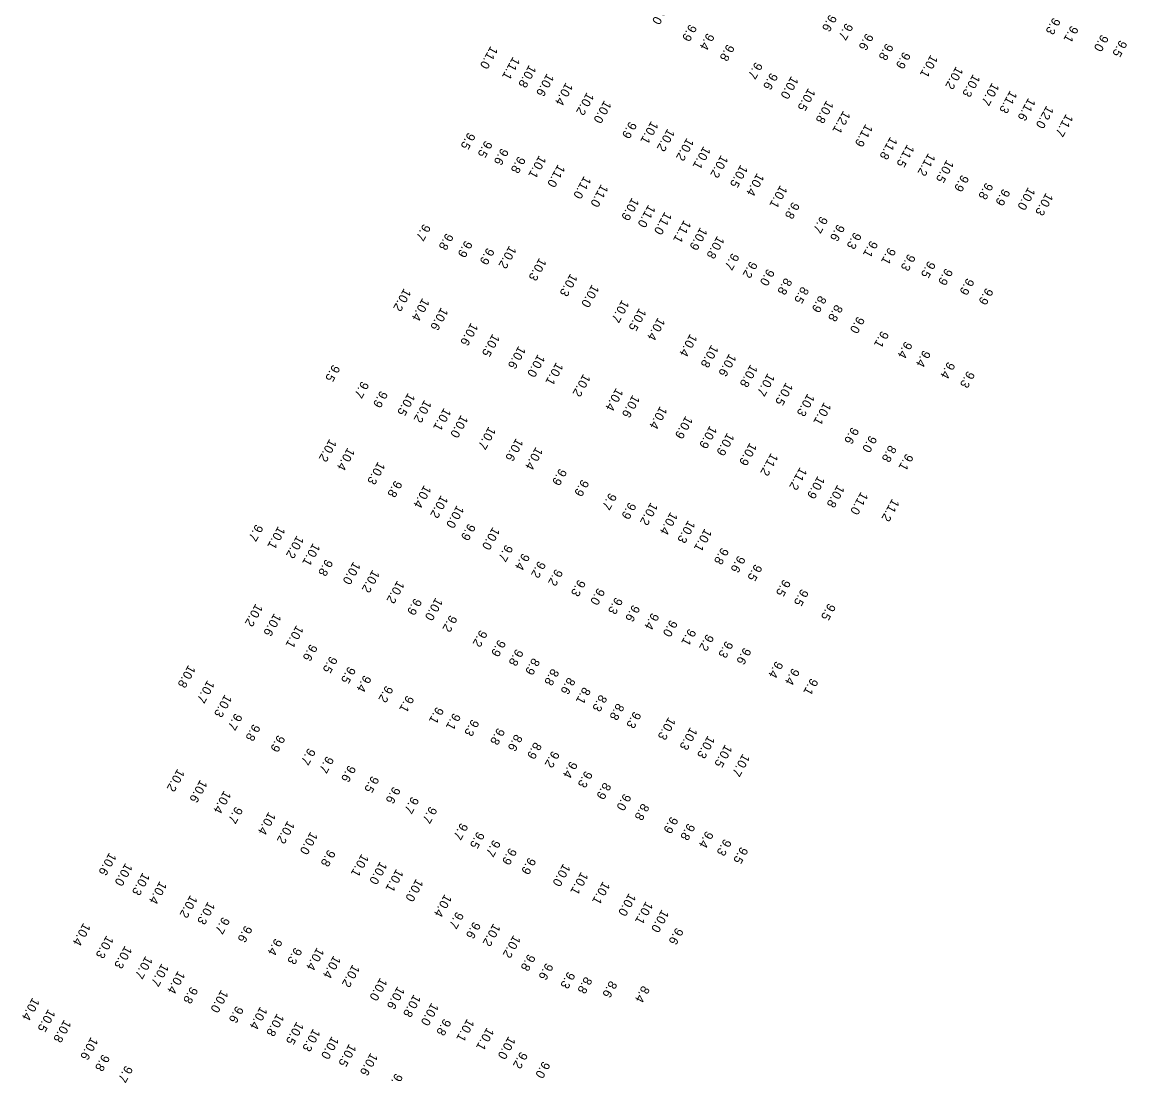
# Model space of a CAD drawing. Extents: x 1023796 to 1112670, y 656573 to 837340.
# Drawn here: x 1052936 to 1053557, y 751779 to 752371 of the extents above; entities that cross this region are included whole.
import ezdxf

# ---------------------------------------------------------------- set-up
doc = ezdxf.new("R2010")
doc.units = 0
doc.layers.add('V-TOPO-SOUN', color=7, linetype='Continuous')

msp = doc.modelspace()

# ---------------------------------------------------------------- texts
at = {"layer": 'V-TOPO-SOUN'}
for s, p in [('10.0 ', (1053296.56, 752383.05)), ('9.6', (1053390.26, 752375.83)), ('9.3', (1053515.96, 752374.12)), ('9.9', (1053311.59, 752370.32)), ('9.7', (1053399.42, 752371.03)), ('9.1', (1053526.04, 752369.62)), ('9.4', (1053321.49, 752365.42)), ('9.6', (1053410.85, 752365.33)), ('9.0', (1053543.02, 752364.58)), ('9.5', (1053553.44, 752361.49)), ('11.0 ', (1053199.83, 752358.09)), ('9.8', (1053332.76, 752359.19)), ('9.8', (1053422.06, 752359.65)), ('9.9', (1053431.74, 752354.87)), ('11.1 ', (1053212.31, 752352.03)), ('9.7', (1053348.58, 752349.15)), ('10.1 ', (1053447.13, 752353.21)), ('10.8 ', (1053221.41, 752347.5)), ('10.6 ', (1053231.42, 752342.64)), ('9.6', (1053357.15, 752343.12)), ('10.2 ', (1053461.36, 752346.62)), ('10.3 ', (1053470.94, 752342.27)), ('10.4 ', (1053242.06, 752337.56)), ('10.0 ', (1053368.77, 752341.2)), ('10.7 ', (1053481.61, 752337.5)), ('10.2 ', (1053253.88, 752332.05)), ('10.5 ', (1053378.32, 752334.45)), ('11.3 ', (1053491.73, 752333.09)), ('10.0 ', (1053263.66, 752327.52)), ('10.8 ', (1053388.53, 752327.5)), ('11.6 ', (1053502.03, 752328.94)), ('12.0 ', (1053512.22, 752324.61)), ('12.1 ', (1053397.97, 752321.72)), ('11.7 ', (1053523.19, 752319.96)), ('9.9', (1053277.84, 752315.72)), ('10.1 ', (1053290.05, 752315.95)), ('10.2 ', (1053299.24, 752311.69)), ('11.9 ', (1053410.53, 752314.28)), ('9.5', (1053187.16, 752309.59)), ('9.5', (1053196.71, 752305)), ('10.2 ', (1053310.04, 752306.44)), ('11.8 ', (1053424.42, 752307.11)), ('9.6', (1053205.83, 752300.78)), ('10.1 ', (1053319.44, 752301.8)), ('11.5 ', (1053433.92, 752302.8)), ('9.8', (1053215.36, 752296.21)), ('10.1 ', (1053227.04, 752296.64)), ('10.2 ', (1053329.3, 752296.85)), ('11.2 ', (1053445.76, 752297.89)), ('10.5 ', (1053456.1, 752294.16)), ('11.0 ', (1053237.65, 752291.6)), ('10.5 ', (1053340.29, 752291.38)), ('10.4 ', (1053349.53, 752286.68)), ('11.0 ', (1053252.29, 752285.09)), ('11.0 ', (1053261.92, 752280.45)), ('10.1 ', (1053362.55, 752279.89)), ('9.9', (1053464.52, 752285.84)), ('9.8', (1053478.13, 752281.45)), ('9.9', (1053487.69, 752277.98)), ('10.0 ', (1053501.89, 752278.77)), ('10.3 ', (1053511.9, 752275.64)), ('10.9 ', (1053279.24, 752272.91)), ('11.0 ', (1053288.47, 752268.97)), ('9.8', (1053369.38, 752270.54)), ('11.0 ', (1053297.65, 752264.95)), ('9.7', (1053385.22, 752262.58)), ('9.7', (1053162.01, 752258.21)), ('11.1 ', (1053308.47, 752260.35)), ('10.9 ', (1053317.62, 752256.23)), ('9.6', (1053394.75, 752258.07)), ('9.8', (1053174.82, 752253.05)), ('9.9', (1053185.49, 752248.89)), ('10.8 ', (1053327.17, 752251.43)), ('9.3', (1053404.15, 752253.58)), ('9.1', (1053413.34, 752248.91)), ('9.9', (1053197.85, 752244.83)), ('10.2 ', (1053210.28, 752245.93)), ('9.1', (1053423.49, 752244.93)), ('10.3 ', (1053227.18, 752239.07)), ('9.7', (1053335.46, 752241.86)), ('9.2', (1053345.68, 752237.31)), ('9.3', (1053434.51, 752241.35)), ('9.5', (1053445.79, 752237.39)), ('10.3 ', (1053244.64, 752230.28)), ('9.0', (1053355.33, 752233.01)), ('9.9', (1053455.45, 752233.29)), ('10.0 ', (1053256.78, 752224.14)), ('8.8', (1053365.22, 752227.92)), ('9.9', (1053467.53, 752227.81)), ('10.2 ', (1053151.09, 752221.94)), ('8.5', (1053374.61, 752223.04)), ('8.9', (1053384.48, 752218)), ('9.9', (1053478.24, 752222.31)), ('10.4 ', (1053161.47, 752216.48)), ('10.7 ', (1053273.66, 752215.59)), ('8.8', (1053393.66, 752212.95)), ('10.6 ', (1053171.95, 752211.23)), ('10.5 ', (1053283.3, 752210.83)), ('10.4 ', (1053293.84, 752205.59)), ('9.0', (1053405.96, 752206.26)), ('10.6 ', (1053188.76, 752202.65)), ('10.5 ', (1053200.9, 752196.43)), ('10.4 ', (1053311.92, 752196.45)), ('9.1', (1053419.49, 752198.18)), ('10.6 ', (1053215.51, 752189.62)), ('10.8 ', (1053323.86, 752190.28)), ('9.4', (1053432.73, 752192.26)), ('9.4', (1053443.01, 752187.32)), ('10.0 ', (1053226.37, 752184.94)), ('10.1 ', (1053236.63, 752180.41)), ('10.6 ', (1053333.89, 752185.33)), ('9.4', (1053456.76, 752180.8)), ('9.5', (1053111.07, 752179.16)), ('10.8 ', (1053345.84, 752179.24)), ('10.7 ', (1053355.5, 752174.25)), ('9.3', (1053467.8, 752175.62)), ('9.7', (1053127.33, 752169.87)), ('10.2 ', (1053251.91, 752173.95)), ('10.5 ', (1053365.72, 752169.09)), ('9.9', (1053137.9, 752164.52)), ('10.5 ', (1053153.36, 752163.24)), ('10.4 ', (1053270.32, 752166)), ('10.6 ', (1053279.63, 752162.16)), ('10.3 ', (1053377.91, 752162.88)), ('10.2 ', (1053162.59, 752159.34)), ('10.4 ', (1053295.05, 752155.78)), ('10.1 ', (1053387.23, 752158.02)), ('10.1 ', (1053173.57, 752154.81)), ('10.0 ', (1053183.15, 752150.86)), ('10.9 ', (1053309.4, 752150.33)), ('10.7 ', (1053198.7, 752144.32)), ('10.9 ', (1053323.02, 752144.84)), ('9.6', (1053402.74, 752144.1)), ('10.2 ', (1053109.25, 752137.36)), ('10.6 ', (1053214.11, 752137.79)), ('10.9 ', (1053332.75, 752140.81)), ('9.0', (1053412.85, 752139.38)), ('10.4 ', (1053119.44, 752132.53)), ('10.4 ', (1053225.19, 752132.87)), ('10.9 ', (1053345.45, 752135.26)), ('8.8', (1053423.86, 752133.95)), ('10.3 ', (1053136.5, 752124.6)), ('11.2 ', (1053357.4, 752129.49)), ('9.1', (1053433.3, 752129.23)), ('9.9', (1053238.54, 752120.87)), ('11.2 ', (1053373.64, 752121.49)), ('9.8', (1053146.02, 752114.14)), ('9.9', (1053251.02, 752114.71)), ('10.9 ', (1053383.64, 752116.61)), ('10.4 ', (1053162.42, 752111.44)), ('9.7', (1053266.58, 752107.13)), ('10.8 ', (1053394.7, 752111.61)), ('11.0 ', (1053407.92, 752107.69)), ('10.2 ', (1053171.9, 752105.74)), ('10.0 ', (1053180.84, 752100.1)), ('9.9', (1053277.56, 752101.86)), ('10.2 ', (1053289.78, 752101.72)), ('11.2 ', (1053425.51, 752103.83)), ('10.4 ', (1053300.91, 752096.37)), ('9.7', (1053067.91, 752089.52)), ('10.1 ', (1053080.39, 752088.35)), ('9.9', (1053187.31, 752089.93)), ('10.0 ', (1053200.99, 752087.91)), ('10.3 ', (1053310.81, 752091.68)), ('10.2 ', (1053090.87, 752083.11)), ('10.1 ', (1053320.12, 752087.05)), ('10.1 ', (1053100, 752078.91)), ('9.7', (1053208.27, 752078.07)), ('9.8', (1053329.55, 752076.43)), ('9.8', (1053107.11, 752069.92)), ('9.4', (1053217.7, 752073.25)), ('9.2', (1053226.72, 752068.85)), ('9.6', (1053338.91, 752071.88)), ('10.0 ', (1053122.69, 752068.47)), ('10.2 ', (1053133.42, 752063.86)), ('9.2', (1053236.31, 752064.4)), ('9.5', (1053348.34, 752067.14)), ('10.2 ', (1053147.35, 752057.81)), ('9.3', (1053249.14, 752058.48)), ('9.5', (1053364.34, 752058.56)), ('9.0', (1053259.96, 752053.71)), ('9.5', (1053374.39, 752053.15)), ('10.2 ', (1053067.73, 752044.84)), ('9.9', (1053157.06, 752048.02)), ('10.0 ', (1053168.88, 752048.22)), ('9.3', (1053269.97, 752048.5)), ('9.6', (1053279.66, 752044.29)), ('9.5', (1053389.64, 752045.1)), ('10.6 ', (1053078.15, 752039.47)), ('9.2', (1053176.95, 752038.52)), ('9.4', (1053290.41, 752039.8)), ('10.1 ', (1053090.65, 752032.76)), ('9.0', (1053300.77, 752035.83)), ('9.2', (1053193.89, 752030.12)), ('9.1', (1053311.2, 752030.86)), ('9.2', (1053321.21, 752027.84)), ('9.6', (1053098.42, 752022.22)), ('9.9', (1053204.25, 752024.7)), ('9.8', (1053214.14, 752019.46)), ('9.3', (1053332.01, 752023.96)), ('9.6', (1053342.18, 752020.27)), ('9.5', (1053109.65, 752015.45)), ('8.9', (1053223.42, 752014.41)), ('10.8 ', (1053029.94, 752010.43)), ('9.5', (1053119.89, 752009.6)), ('8.8', (1053234.19, 752008.47)), ('9.4', (1053360.11, 752012.67)), ('9.4', (1053369.39, 752008.72)), ('10.7 ', (1053040.66, 752001.86)), ('9.4', (1053128.68, 752004.79)), ('8.6', (1053243.35, 752003.5)), ('9.1', (1053379.81, 752003.08)), ('9.2', (1053140.96, 751998.92)), ('8.1', (1053251.95, 751998.04)), ('10.3 ', (1053050.42, 751993.85)), ('9.1', (1053152.68, 751993.4)), ('8.3', (1053261.21, 751993.83)), ('8.8', (1053270.84, 751988.99)), ('9.7', (1053056.19, 751983.35)), ('9.1', (1053169.37, 751986.97)), ('9.1', (1053178.91, 751983.47)), ('9.3', (1053280.32, 751984.4)), ('9.8', (1053066.3, 751977.29)), ('9.3', (1053189.25, 751980.01)), ('10.3 ', (1053299.77, 751981.13)), ('10.3 ', (1053312.02, 751975.48)), ('9.9', (1053080.23, 751971.12)), ('9.8', (1053203.74, 751975.12)), ('8.6', (1053213.66, 751971.6)), ('10.3 ', (1053321.86, 751970.73)), ('9.7', (1053097.34, 751963.82)), ('8.9', (1053224.45, 751967.15)), ('10.5 ', (1053331.58, 751965.75)), ('9.7', (1053107.61, 751959.3)), ('9.2', (1053234.44, 751962.28)), ('10.7 ', (1053341.48, 751960.58)), ('10.2 ', (1053023.81, 751952.1)), ('9.6', (1053120, 751954.22)), ('9.4', (1053244.58, 751956.45)), ('9.3', (1053253, 751951.05)), ('10.6 ', (1053036.57, 751945.97)), ('9.5', (1053133.02, 751948.21)), ('10.4 ', (1053049.95, 751939.86)), ('9.6', (1053145.04, 751942.15)), ('8.9', (1053263.49, 751944.51)), ('9.7', (1053155.45, 751936.55)), ('9.0', (1053274.74, 751938.23)), ('8.8', (1053284.91, 751932.73)), ('9.7', (1053056.44, 751930.97)), ('10.4 ', (1053075.02, 751927.88)), ('9.7', (1053165.64, 751931.03)), ('10.2 ', (1053085.67, 751922.84)), ('9.7', (1053183.03, 751921.81)), ('9.9', (1053301.14, 751925.37)), ('9.8', (1053310.63, 751921.5)), ('10.0 ', (1053098.6, 751916.78)), ('9.5', (1053192.33, 751916.88)), ('9.4', (1053320.94, 751917.21)), ('9.7', (1053201.31, 751912.3)), ('9.9', (1053210.41, 751907.71)), ('9.3', (1053331.08, 751912.79)), ('9.5', (1053340.4, 751908.35)), ('10.6 ', (1052985.48, 751905.05)), ('9.8', (1053108.53, 751906.75)), ('10.1 ', (1053127.3, 751904.32)), ('9.9', (1053221.23, 751902.36)), ('10.0 ', (1052994.54, 751899.14)), ('10.0 ', (1053137.66, 751900.01)), ('10.1 ', (1053146.8, 751895.85)), ('10.0 ', (1053240.62, 751898.88)), ('10.3 ', (1053004.28, 751893.83)), ('10.4 ', (1053013.84, 751888.97)), ('10.0 ', (1053157.94, 751890.35)), ('10.1 ', (1053250.67, 751894.21)), ('10.1 ', (1053262.91, 751888.82)), ('10.2 ', (1053031.02, 751881.18)), ('10.3 ', (1053040.91, 751877.47)), ('10.4 ', (1053173.98, 751881.66)), ('10.0 ', (1053277.51, 751882.24)), ('10.1 ', (1053287.04, 751877.63)), ('9.7', (1053180.61, 751871.88)), ('10.0 ', (1053296.01, 751873.04)), ('10.4 ', (1052970.96, 751865.56)), ('9.7', (1053049.14, 751868.9)), ('9.6', (1053061.81, 751864.16)), ('9.6', (1053190.13, 751866.26)), ('10.2 ', (1053201.35, 751865.22)), ('10.3 ', (1052983.92, 751858.44)), ('10.2 ', (1053212.64, 751858.68)), ('9.6', (1053304.07, 751862.91)), ('10.3 ', (1052994.28, 751852.71)), ('9.4', (1053078.67, 751856.89)), ('9.3', (1053089.76, 751851.83)), ('10.4 ', (1053102.22, 751851.73)), ('10.7 ', (1053005.85, 751846.95)), ('10.4 ', (1053111.56, 751847.22)), ('9.8', (1053220.91, 751848.09)), ('10.7 ', (1053014.93, 751842.75)), ('10.2 ', (1053122.24, 751842.19)), ('9.6', (1053230.93, 751843.09)), ('10.4 ', (1053024.08, 751838.59)), ('10.0 ', (1053137.72, 751834.67)), ('9.3', (1053243.23, 751838.19)), ('8.8', (1053252.84, 751835.4)), ('8.6', (1053266.85, 751833.12)), ('9.8', (1053031.24, 751829.77)), ('10.0 ', (1053048.38, 751827.97)), ('10.6 ', (1053147.49, 751829.88)), ('8.4', (1053285.11, 751830.37)), ('10.4 ', (1052942.34, 751823.58)), ('10.8 ', (1053156.61, 751825.39)), ('10.0 ', (1053166.59, 751820.65)), ('10.5 ', (1052951.18, 751817.11)), ('9.6', (1053056.87, 751818.93)), ('10.4 ', (1053070.37, 751818.57)), ('10.8 ', (1053079.76, 751814.65)), ('10.8 ', (1052960.1, 751811.19)), ('10.5 ', (1053090.75, 751810.02)), ('9.8', (1053173.55, 751811.81)), ('10.1 ', (1053186.6, 751811.7)), ('10.3 ', (1053100.07, 751806.13)), ('10.0 ', (1053110.52, 751801.84)), ('10.1 ', (1053197.71, 751806.79)), ('10.0 ', (1053209.83, 751801.8)), ('10.6 ', (1052975.2, 751801.44)), ('10.5 ', (1053120.29, 751797.64)), ('9.8', (1052981.66, 751791.8)), ('10.6 ', (1053132.37, 751792.59)), ('9.2', (1053216.55, 751793.25)), ('9.7', (1052994.61, 751785.49)), ('9.0', (1053229.17, 751787.86)), ('9.7', (1053146.35, 751781.12))]:
    msp.add_text(s, height=5, rotation=241, dxfattribs=at).set_placement(p)

doc.saveas('drawing.dxf')
